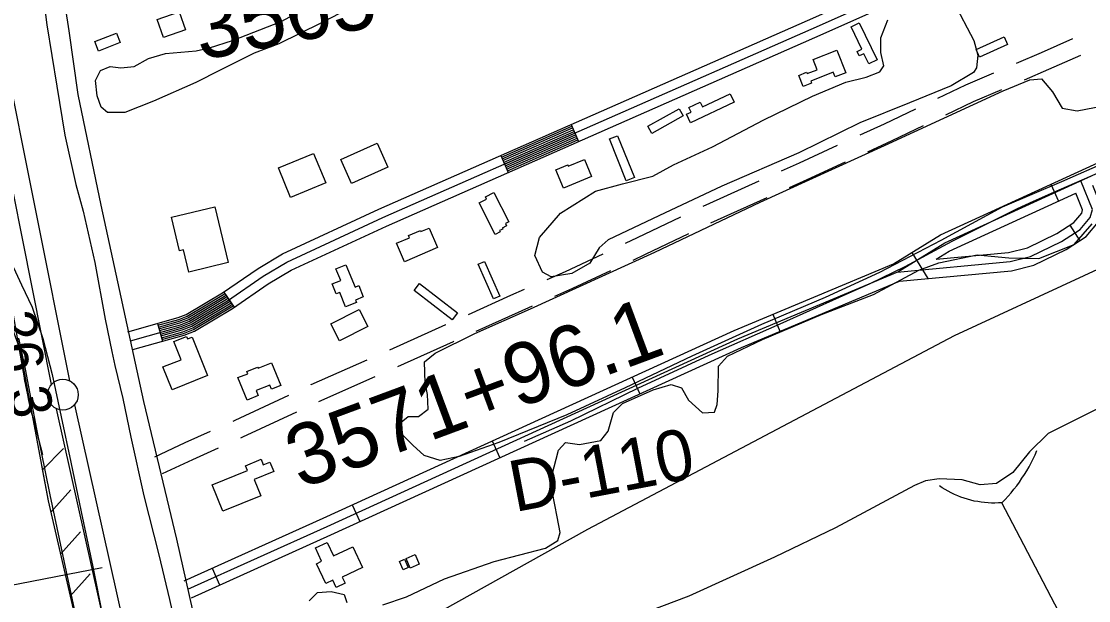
# Model space of a CAD drawing. Extents: x 3419139 to 3457078, y 540382 to 565875.
# Drawn here: x 3439927 to 3441661, y 553037 to 553978 of the extents above; entities that cross this region are included whole.
import ezdxf

# ---------------------------------------------------------------- set-up
doc = ezdxf.new("R2010")
doc.units = 0
for name, color, linetype in [('V-BLDG-OTLN', 7, 'Continuous'), ('V-DTCH-CNTR', 7, 'Continuous'), ('V-FLOD-BASE', 7, 'Continuous'), ('V-LEVE-TOET', 7, 'Continuous'), ('V-RIVR-RANG', 7, 'Continuous'), ('V-RIVR-RANG-IDEN', 7, 'Continuous'), ('V-ROAD-CNTR', 7, 'Continuous'), ('V-RRAP-FSHR', 7, 'Continuous'), ('V-SITE-VEGE', 7, 'Continuous'), ('V-SURV-IDEN', 7, 'Continuous'), ('V-SURV-LINE', 7, 'Continuous'), ('V-TOPO-MAJR', 7, 'Continuous'), ('V-TOPO-SHOR', 7, 'Continuous')]:
    doc.layers.add(name, color=color, linetype=linetype)

msp = doc.modelspace()

# ---------------------------------------------------------------- linework, layer by layer
at = {"layer": 'V-BLDG-OTLN'}
for points in [[(3440193.8, 553964.8), (3440158.1, 553952.4), (3440147.9, 553981.6), (3440183.7, 553994)], [(3441288.7, 553975.7), (3441317.7, 553915.9), (3441304.2, 553909.4), (3441296.3, 553925.8), (3441288.8, 553922.2), (3441285.4, 553929.2), (3441293, 553932.9), (3441275.3, 553969.3)], [(3440046.4, 553945.4), (3440081.7, 553959.4), (3440087.8, 553944), (3440052.5, 553930)], [(3441478.4, 553932.7), (3441523.9, 553953.3), (3441529.7, 553940.6), (3441484.2, 553919.9)], [(3441213.7, 553916.4), (3441252.1, 553931.6), (3441266.7, 553894.9), (3441249.3, 553888), (3441246.3, 553895.6), (3441209.8, 553881), (3441211.1, 553877.7), (3441197.7, 553872.4), (3441190.5, 553890.6), (3441203.1, 553895.6), (3441204, 553893.4), (3441220.3, 553899.8)], [(3441085.2, 553846.8), (3441014.5, 553813.7), (3441008.1, 553827.4), (3441015.5, 553830.8), (3441011.9, 553838.5), (3441030.1, 553847), (3441033.7, 553839.2), (3441078.8, 553860.4)], [(3441002.8, 553824.6), (3440951.6, 553796.1), (3440945.1, 553807.8), (3440996.2, 553836.4)], [(3440909.9, 553719.1), (3440882.6, 553787.2), (3440896, 553792.5), (3440923.3, 553724.4)], [(3440446.3, 553754), (3440505.3, 553780.5), (3440522.8, 553741.5), (3440463.8, 553715)], [(3440344.8, 553740.1), (3440402.1, 553763.8), (3440421.9, 553716), (3440364.5, 553692.3)], [(3440853.8, 553726.3), (3440807.9, 553707.2), (3440795.4, 553737.3), (3440814.9, 553745.4), (3440815.9, 553742.9), (3440842.3, 553753.9)], [(3440695.1, 553700), (3440719.2, 553652.7), (3440713.6, 553649.9), (3440715.6, 553646.1), (3440708.5, 553642.4), (3440709.3, 553640.8), (3440704.3, 553638.3), (3440705.4, 553636.1), (3440697.3, 553632), (3440671.1, 553683.3), (3440683.2, 553689.5), (3440681.4, 553693)], [(3440241.7, 553676.9), (3440263.3, 553586.3), (3440199, 553571), (3440190.5, 553606.9), (3440184, 553605.4), (3440171, 553660.1)], [(3440603.4, 553610.8), (3440549.7, 553587.5), (3440536.6, 553617.7), (3440557.7, 553626.8), (3440556.3, 553630.2), (3440575.6, 553638.6), (3440576.4, 553636.7), (3440589.7, 553642.4)], [(3440454.4, 553582.7), (3440469.3, 553546.5), (3440475.3, 553549), (3440482.8, 553530.7), (3440470, 553525.4), (3440471.6, 553521.6), (3440454, 553514.4), (3440444.4, 553537.6), (3440438.7, 553535.3), (3440432, 553551.6), (3440446, 553557.3), (3440438.3, 553576.1)], [(3440694.3, 553527.4), (3440669.6, 553583.8), (3440679.8, 553588.3), (3440704.5, 553531.9)], [(3440627, 553493.3), (3440565.5, 553541), (3440574.2, 553552.2), (3440635.6, 553504.4)], [(3440430.2, 553486.5), (3440475.8, 553510), (3440489.9, 553482.7), (3440444.2, 553459.2)], [(3440229.7, 553402.6), (3440171.9, 553379.5), (3440157.1, 553416.7), (3440186.7, 553428.5), (3440174.9, 553457.9), (3440195.4, 553466.1), (3440196.9, 553462.3), (3440204.6, 553465.3)], [(3440294, 553362.7), (3440279.1, 553399.3), (3440294.9, 553405.7), (3440293.5, 553409.2), (3440311.1, 553416.4), (3440311.8, 553414.8), (3440333.5, 553423.6), (3440348.5, 553386.6), (3440333.8, 553380.6), (3440331.1, 553387.3), (3440308.8, 553378.2), (3440312.1, 553370.1)], [(3440316.2, 553207.4), (3440254.6, 553182.1), (3440237, 553224.9), (3440294.6, 553248.5), (3440291.4, 553256.2), (3440316.7, 553266.6), (3440320.3, 553257.8), (3440331.1, 553262.2), (3440337.3, 553247), (3440305.4, 553233.8)], [(3440481.4, 553090.9), (3440448.6, 553075.3), (3440453.4, 553065.2), (3440438.7, 553058.1), (3440433, 553070), (3440421.8, 553064.7), (3440406.5, 553096.9), (3440415.1, 553101), (3440404.9, 553122.6), (3440423.8, 553131.6), (3440434.3, 553109.5), (3440465.5, 553124.4)], [(3440567, 553111.7), (3440573.6, 553095.9), (3440558.9, 553089.8), (3440552.3, 553105.5)], [(3440549.5, 553104.5), (3440555.9, 553090.6), (3440547.8, 553086.8), (3440541.4, 553100.7)]]:
    msp.add_lwpolyline(points, close=True, dxfattribs=at)
at = {"layer": 'V-DTCH-CNTR'}
for points in [[(3440744.5, 553296), (3440820.1, 553329.2), (3440929.1, 553382), (3441044.8, 553435.7), (3441160.2, 553486.7), (3441256.4, 553530.2), (3441306.5, 553552.2), (3441363.3, 553580.2), (3441439.5, 553621), (3441545.8, 553674.1), (3441571.9, 553686.2), (3441601.3, 553699.2), (3441700.9, 553742.3)], [(3441718.4, 552809.6), (3441664, 552912.9), (3441613, 553018.9), (3441556.2, 553127.4), (3441520.5, 553196), (3441525.6, 553201.3), (3441530.6, 553206.7), (3441535.4, 553212.3), (3441540.1, 553217.9), (3441544.6, 553223.7), (3441548.9, 553229.7), (3441553.1, 553235.7), (3441557.1, 553241.8), (3441561, 553248.1), (3441564.6, 553254.5), (3441568.1, 553260.9), (3441571.4, 553267.5), (3441574.5, 553274.1), (3441577.5, 553280.9)], [(3441520.5, 553196), (3441514.9, 553195.7), (3441509.2, 553195.5), (3441503.6, 553195.5), (3441497.9, 553195.8), (3441492.3, 553196.2), (3441486.7, 553196.9), (3441481.1, 553197.8), (3441475.5, 553198.8), (3441470, 553200.1), (3441464.6, 553201.6), (3441459.2, 553203.3), (3441453.8, 553205.1), (3441448.6, 553207.2), (3441443.4, 553209.5), (3441438.3, 553211.9), (3441433.3, 553214.6), (3441428.4, 553217.4), (3441423.6, 553220.4), (3441418.9, 553223.6)]]:
    msp.add_lwpolyline(points, dxfattribs=at)
at = {"layer": 'V-FLOD-BASE'}
msp.add_lwpolyline([(3439914.1, 553578.2), (3439927.5, 553550.1), (3439944.8, 553514.1), (3439962.1, 553463), (3439977.4, 553404.5), (3439991.6, 553335.4), (3440007.7, 553261.8), (3440024.3, 553181.2), (3440043.2, 553091.6), (3440059.9, 553007.1)], dxfattribs=at)
at = {"layer": 'V-LEVE-TOET'}
for points in [[(3439924.4, 554327.5), (3439935.6, 554225), (3439946.1, 554158.8), (3439954.4, 554085.2), (3439968.4, 553972.8), (3439985, 553873), (3439997.7, 553793.2), (3440015.7, 553713.3), (3440027.3, 553669.8), (3440046.5, 553586.6), (3440063.1, 553494.1), (3440074.2, 553441.7), (3440079.1, 553419)], [(3440016.5, 553008.1), (3439996.8, 553101.5), (3439973.8, 553208.8), (3439952.5, 553315.3), (3439933.9, 553413.1), (3439922.8, 553463.3)], [(3440079.1, 553419), (3440091.9, 553365.2), (3440105.2, 553302.7), (3440126, 553207.1), (3440150.4, 553111.5), (3440167.9, 553038.6), (3440182.9, 552971.3)]]:
    msp.add_lwpolyline(points, dxfattribs=at)
at = {"layer": 'V-RIVR-RANG'}
msp.add_line((3440058.2, 553090.2), (3439331.6, 552949.9), dxfattribs=at)
at = {"layer": 'V-ROAD-CNTR'}
for p, q in [((3440820.4, 553810.6), (3440832.5, 553783.1)), ((3440706, 553760.2), (3440718.1, 553732.7)), ((3441600.1, 553713.5), (3441612.5, 553686.2)), ((3441630.8, 553647), (3441647.1, 553621.9)), ((3441374.2, 553602.9), (3441400.3, 553560.4)), ((3440256, 553538.2), (3440273.1, 553513.6)), ((3441148.2, 553502.3), (3441159.8, 553474.7)), ((3440148.2, 553487.3), (3440156.4, 553458.4)), ((3440410.7, 553360.7), (3440502.1, 553401.2)), ((3440919.5, 553400.3), (3440932, 553373)), ((3440692.1, 553296.4), (3440704.6, 553269.1)), ((3440464.7, 553192.6), (3440477.2, 553165.3)), ((3440236.9, 553089.6), (3440249.3, 553062.3))]:
    msp.add_line(p, q, dxfattribs=at)
for points in [[(3439745.3, 555941), (3439774.1, 555755.4), (3439795.9, 555569.5), (3439825.1, 555319.1), (3439860.1, 555048.4), (3439906.9, 554703.8), (3439941.8, 554412.7), (3439958.7, 554295), (3439968.6, 554204), (3439976.2, 554134.6), (3439991.1, 554047.6), (3440004.3, 553962.8), (3440019.1, 553859.3), (3440056.4, 553679.6), (3440125.7, 553360.5), (3440179.2, 553136.9), (3440245.8, 552840.7)], [(3440191.4, 553069.1), (3440417.6, 553171.1), (3441085.4, 553476), (3441344.3, 553584.5), (3441420.7, 553631.5), (3441798.4, 553804.2), (3442453, 554102.8), (3442965.8, 554342.4), (3443250.5, 554470.9), (3444953.9, 555250.2)], [(3440197.5, 553055.4), (3440423.8, 553157.4), (3441091.4, 553462.2), (3441351.2, 553571.1), (3441427.8, 553618.2), (3441804.6, 553790.6), (3442459.3, 554089.2), (3442972, 554328.8), (3443256.7, 554457.3), (3444960.1, 555236.6)], [(3440100.1, 553473.8), (3440181.8, 553496.8), (3440195, 553502), (3440254.2, 553537), (3440311.9, 553576.9), (3440351.4, 553600.3), (3440508.1, 553673.1), (3441217.9, 553985.7), (3441836.3, 554261.3), (3442594, 554594.6), (3442642.3, 554619.7), (3442652.3, 554628.8), (3442659, 554637.7), (3442660.9, 554643.2), (3442661.1, 554652.8), (3442655.4, 554664), (3442624.4, 554724.6)], [(3440104.2, 553459.3), (3440186.6, 553482.5), (3440201.6, 553488.5), (3440262.3, 553524.3), (3440320, 553564.3), (3440358.4, 553587), (3440514.3, 553659.4), (3441224, 553971.9), (3441842.4, 554247.5), (3442600.5, 554581), (3442650.9, 554607.3), (3442663.4, 554618.6), (3442672.4, 554630.5), (3442675.9, 554640.5), (3442676.2, 554656.2), (3442668.8, 554670.8), (3442637.7, 554731.4)], [(3440108.3, 553444.9), (3440191.4, 553468.3), (3440208.2, 553474.9), (3440270.4, 553511.7), (3440328.1, 553551.7), (3440365.4, 553573.8), (3440520.5, 553645.7), (3441230.1, 553958.2), (3441848.4, 554233.8), (3442606.9, 554567.5), (3442659.6, 554594.9), (3442674.5, 554608.5), (3442685.8, 554623.3), (3442690.9, 554637.9), (3442691.2, 554659.7), (3442682.2, 554677.6), (3442651.1, 554738.3)], [(3441544.3, 553910.5), (3441584.9, 553927.9), (3441635.9, 553950.5)], [(3441557, 553883.3), (3441596.9, 553900.4), (3441648.7, 553923.3)], [(3441416.5, 553853.5), (3441462.1, 553875.3), (3441507.5, 553894.8)], [(3441429.2, 553826.3), (3441474.5, 553848), (3441520.3, 553867.6)], [(3441289.9, 553793.7), (3441329.6, 553811.9), (3441380.4, 553836.2)], [(3440707.2, 553757.4), (3440821.6, 553807.8)], [(3440708.4, 553754.7), (3440822.8, 553805.1)], [(3440709.6, 553752), (3440824, 553802.3)], [(3441302.6, 553766.5), (3441342.3, 553784.7), (3441393.1, 553809)], [(3440710.8, 553749.2), (3440825.2, 553799.6)], [(3440712, 553746.5), (3440826.4, 553796.9)], [(3440713.2, 553743.7), (3440827.6, 553794.1)], [(3440714.4, 553741), (3440828.8, 553791.4)], [(3440715.7, 553738.2), (3440830.1, 553788.6)], [(3440716.9, 553735.5), (3440831.3, 553785.9)], [(3441162.5, 553735.6), (3441191.4, 553748.6), (3441253.5, 553777.1)], [(3441175.2, 553708.5), (3441203.8, 553721.3), (3441266.2, 553749.9)], [(3441035, 553677.9), (3441045.9, 553683.1), (3441126, 553719.2)], [(3441350.5, 553570.8), (3441533.8, 553587.9), (3441567.1, 553596.1), (3441617.4, 553620.5), (3441647.4, 553640), (3441663.7, 553659.6), (3441667.6, 553672.6), (3441648.9, 553719.3)], [(3441354.1, 553556.1), (3441536.3, 553573), (3441572.3, 553581.9), (3441624.8, 553607.4), (3441657.5, 553628.6), (3441677.2, 553652.3), (3441683.5, 553673.4), (3441668.1, 553711.6)], [(3441413.4, 553591.7), (3441434.9, 553604.9), (3441640.8, 553699.1)], [(3441413.4, 553591.7), (3441531.3, 553602.7), (3441562, 553610.2), (3441610, 553633.6), (3441637.3, 553651.3), (3441650.2, 553666.8), (3441651.7, 553671.9), (3441640.8, 553699.1)], [(3441047.7, 553650.7), (3441058.5, 553655.9), (3441138.8, 553692)], [(3440908.6, 553617.6), (3440928.6, 553626.9), (3440998.9, 553660.6)], [(3440921.4, 553590.4), (3440941.5, 553599.8), (3441011.6, 553633.4)], [(3440781.5, 553559), (3440811.1, 553571.9), (3440872.4, 553600.6)], [(3440794.2, 553531.8), (3440823.5, 553544.5), (3440885.1, 553573.4)], [(3440203.7, 553041.7), (3440430, 553143.7), (3441097.4, 553448.5), (3441354.1, 553556.1)], [(3440653.5, 553502.1), (3440722.6, 553533.3), (3440744.8, 553543)], [(3440149.1, 553484.4), (3440182.8, 553493.9), (3440196.3, 553499.3), (3440255.8, 553534.4), (3440257.7, 553535.8)], [(3440149.9, 553481.5), (3440183.7, 553491.1), (3440197.6, 553496.6), (3440257.4, 553531.9), (3440259.4, 553533.3)], [(3440150.7, 553478.7), (3440184.7, 553488.2), (3440199, 553493.9), (3440259.1, 553529.4), (3440261.1, 553530.8)], [(3440151.5, 553475.8), (3440185.6, 553485.4), (3440200.3, 553491.2), (3440260.7, 553526.9), (3440262.8, 553528.4)], [(3440152.3, 553472.9), (3440186.6, 553482.5), (3440201.6, 553488.5), (3440262.3, 553524.3), (3440264.6, 553525.9)], [(3440153.1, 553470), (3440187.6, 553479.7), (3440202.9, 553485.8), (3440263.9, 553521.8), (3440266.3, 553523.4)], [(3440153.9, 553467.1), (3440188.5, 553476.9), (3440204.3, 553483), (3440265.5, 553519.3), (3440268, 553521)], [(3440154.8, 553464.2), (3440189.5, 553474), (3440205.6, 553480.3), (3440267.2, 553516.7), (3440269.7, 553518.5)], [(3440155.6, 553461.3), (3440190.4, 553471.2), (3440206.9, 553477.6), (3440268.8, 553514.2), (3440271.4, 553516)], [(3440666.3, 553475), (3440734.7, 553505.9), (3440757.6, 553515.8)], [(3440525.9, 553444.6), (3440616.9, 553485.6), (3440617.1, 553485.7)], [(3440538.7, 553417.5), (3440629.2, 553458.2), (3440629.8, 553458.5)], [(3440397.9, 553387.8), (3440398, 553387.9), (3440489.3, 553428.4)], [(3440271.1, 553328.6), (3440274.7, 553330.2), (3440361.7, 553370.9)], [(3440283.9, 553301.4), (3440287.2, 553302.9), (3440374.5, 553343.7)], [(3440143.8, 553270.4), (3440193.4, 553293.7), (3440234.6, 553312.2)], [(3440156.5, 553243.3), (3440205.9, 553266.5), (3440247.4, 553285.1)]]:
    msp.add_lwpolyline(points, dxfattribs=at)
at = {"layer": 'V-RRAP-FSHR'}
for p, q in [((3439961.4, 553249.3), (3439995.5, 553284.3)), ((3439975, 553180.7), (3440007.7, 553217)), ((3439990.7, 553112.5), (3440023.4, 553148.8)), ((3440006.4, 553044.3), (3440039.1, 553080.5))]:
    msp.add_line(p, q, dxfattribs=at)
for points in [[(3439523, 556207.7), (3439541.4, 556021.5), (3439583, 555683.8), (3439624.1, 555273.4), (3439659.9, 554983.6), (3439685.1, 554824.7), (3439679.8, 554747.5), (3439685.3, 554704.8), (3439700.9, 554669.1), (3439728.3, 554557.2), (3439747.4, 554494.5), (3439772.6, 554275.3), (3439798, 554116.8), (3439825.3, 553912.3), (3439849.7, 553822.9), (3439865.1, 553645), (3439856.6, 553600.9), (3439862.4, 553565.7), (3439888.3, 553542.3), (3439924.4, 553445.5), (3439970.8, 553198.9), (3440071.2, 552762.5), (3440155.8, 552373.8)], [(3439960, 553256.3), (3439970.8, 553198.9), (3440071.2, 552762.5), (3440115.4, 552559.7)]]:
    msp.add_lwpolyline(points, dxfattribs=at)
at = {"layer": 'V-SITE-VEGE'}
for points in [[(3441441.4, 554011.2), (3441464.3, 553968), (3441474.7, 553947), (3441481.1, 553923.2), (3441479.4, 553902.7), (3441474.2, 553895.4), (3441438.3, 553873.8), (3441370.1, 553845.7), (3441289.4, 553813.7), (3441190.6, 553764.7), (3441065.5, 553710.6), (3440963, 553662.5), (3440880.7, 553623.2), (3440865.8, 553610.3), (3440850.8, 553585.4), (3440821.4, 553568.5), (3440788.3, 553563), (3440773.8, 553571), (3440761.4, 553597.7), (3440769.1, 553627.1), (3440803.1, 553666.5), (3440860, 553702.6), (3440903.9, 553714.2), (3440953.1, 553727), (3440986.6, 553745), (3441050.4, 553774.7), (3441133.5, 553818.1), (3441212.5, 553857), (3441267, 553879.4), (3441300.1, 553887.8), (3441321.9, 553896.2), (3441328.7, 553905.9), (3441323.5, 553928), (3441323.6, 553951.8), (3441334.9, 553980.8)], [(3440460.8, 553999.9), (3440414, 553975.4), (3440345.4, 553942.1), (3440305.5, 553926.5), (3440250.2, 553899.2), (3440210.6, 553879.2), (3440141.7, 553848.7), (3440095.3, 553830.3), (3440067.1, 553830.3), (3440056.6, 553838.8), (3440050.2, 553857.4), (3440047.4, 553882.4), (3440055.9, 553898.5), (3440071.3, 553904.9), (3440089, 553902.8), (3440110.4, 553904.8), (3440133.8, 553918), (3440161.2, 553926), (3440186.2, 553928.4), (3440211.2, 553930.3), (3440232.9, 553935.5), (3440270, 553947.1), (3440349.1, 553978.4), (3440378.6, 553994)], [(3441693.8, 553751.2), (3441617.5, 553717.5), (3441521.1, 553676.2), (3441421.5, 553622.4), (3441321.8, 553570.3), (3441233.4, 553529.4), (3441129.8, 553485.7), (3441016.8, 553434.4), (3440908.3, 553382.6), (3440813.5, 553338.9), (3440702.9, 553294.1), (3440638.8, 553271.2), (3440607.8, 553264.5), (3440581.6, 553272.6), (3440563.1, 553289.5), (3440545.8, 553306.9), (3440541.8, 553324.7), (3440555.9, 553335.9), (3440572.5, 553336.3), (3440588.2, 553348.3), (3440587.1, 553371.7), (3440583.1, 553391.1), (3440582.4, 553424.9), (3440599.3, 553439), (3440663.9, 553471.1), (3440754.2, 553511.2), (3440956.3, 553603), (3441127.8, 553684.4), (3441329.9, 553776.6), (3441522.4, 553865.2), (3441565.9, 553883.2), (3441584.9, 553885.2), (3441602.6, 553863.8), (3441618.2, 553837.2), (3441642.8, 553832.7), (3441710.5, 553845.8)], [(3440514.5, 553030.3), (3440552.8, 553043.2), (3440614.9, 553072.4), (3440695.6, 553100.5), (3440779.1, 553122), (3440798.8, 553134.5), (3440802.5, 553147.8), (3440797.7, 553173.2), (3440790.2, 553211.9), (3440789, 553239.7), (3440800, 553281.6), (3440811.3, 553294), (3440833.9, 553290.7), (3440868.9, 553297.1), (3440880.7, 553312.4), (3440889.2, 553342.6), (3440903.7, 553357.5), (3440953.8, 553379.5), (3440983.2, 553388.3), (3441000.1, 553382.6), (3441011.3, 553362.9), (3441033.9, 553342.3), (3441053.6, 553343.4), (3441057.7, 553355.5), (3441059.3, 553378.1), (3441060.2, 553418), (3441074.8, 553434.1), (3441131.3, 553461.3), (3441227.3, 553501.8), (3441311.6, 553534.2), (3441385.4, 553574), (3441418.1, 553586), (3441480.2, 553599.1), (3441531.8, 553593.8), (3441580.5, 553592.9), (3441637.8, 553615.7), (3441667.3, 553649.1)], [(3442016.8, 553520.1), (3441917.5, 553464.7), (3441813, 553413.8), (3441688.8, 553355.2), (3441595.6, 553308.3), (3441565.3, 553279), (3441538.2, 553245.2), (3441511.6, 553227.1), (3441485, 553225.2), (3441456, 553233.3), (3441418.5, 553235), (3441396.3, 553231.4), (3441378.2, 553223.8), (3441250.2, 553155.2), (3441151, 553107.4), (3441011.8, 553044.1), (3440898.5, 553001.6)], [(3440394.8, 553036.3), (3440408.5, 553049.9), (3440430.7, 553051.9), (3440451.7, 553047), (3440456.1, 553034.1)]]:
    msp.add_lwpolyline(points, dxfattribs=at)
at = {"layer": 'V-SURV-LINE'}
for points in [[(3439896.1, 553942.2), (3440005.4, 553394.1)], [(3439976, 553388.2), (3439866.7, 553936.3)], [(3440013.6, 553355.3), (3440576.5, 550835.5)], [(3440547.2, 550829), (3439984.3, 553348.8)]]:
    msp.add_lwpolyline(points, dxfattribs=at)
msp.add_circle((3439994.6, 553371.6), 25, dxfattribs=at)
at = {"layer": 'V-TOPO-MAJR'}
msp.add_lwpolyline([(3439961.9, 553274.1), (3439946.1, 553334.1), (3439943.7, 553343.4), (3439941.5, 553352.6), (3439939.4, 553362), (3439937.4, 553371.3), (3439934.3, 553386.6), (3439933.6, 553390.1), (3439933, 553393.5), (3439931.5, 553402.2), (3439930.4, 553408.3), (3439929.3, 553414.4), (3439928.2, 553420.5), (3439927.2, 553426.6), (3439877.9, 553704.9)], dxfattribs=at)
at = {"layer": 'V-TOPO-SHOR'}
msp.add_lwpolyline([(3440283.6, 552838.4), (3440847.8, 553153), (3441443.6, 553467.8), (3442075.7, 553760.1), (3443069, 554207.7)], dxfattribs=at)

# ---------------------------------------------------------------- texts
at = {"layer": 'V-RIVR-RANG'}
msp.add_text('26.3', height=67, rotation=280.8783, dxfattribs=at).set_placement((3439881.8, 553501))
at = {"layer": 'V-RIVR-RANG-IDEN'}
msp.add_text('D-110', height=83, rotation=10.7943, dxfattribs=at).set_placement((3440728.8, 553180.6))
at = {"layer": 'V-SURV-IDEN'}
for s, rotation, p in [('3565+97.2', 11.0233, (3440218, 553914.7)), ('3571+96.1', 20.3602, (3440380.8, 553217.8))]:
    msp.add_text(s, height=100, rotation=rotation, dxfattribs=at).set_placement(p)

doc.saveas('drawing.dxf')
